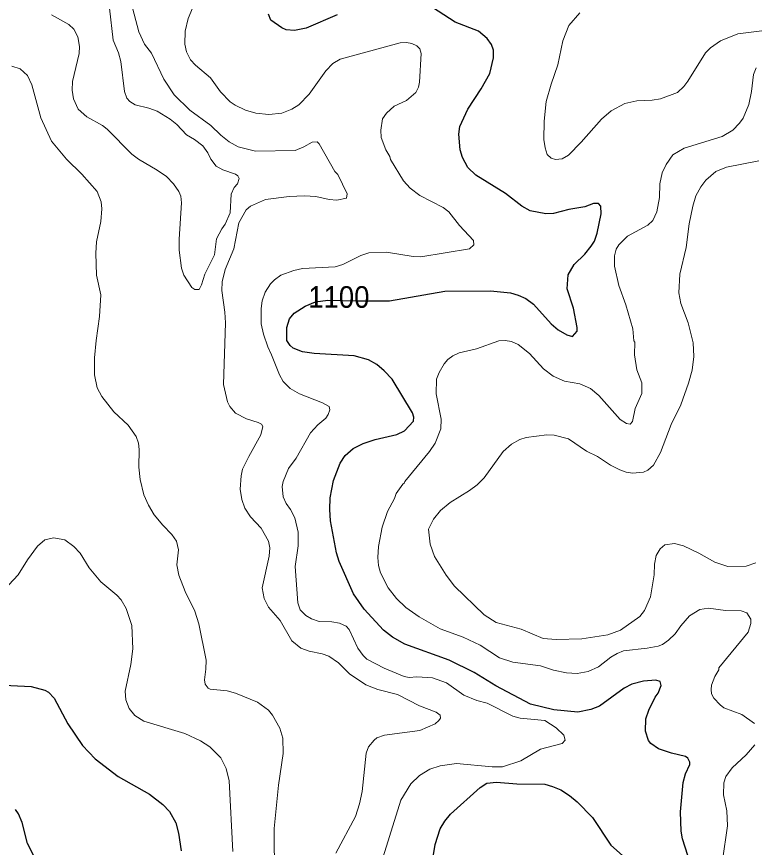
# Model space of a CAD drawing. Extents: x 265 to 291.4, y 7731.5 to 7759.6.
# Drawn here: x 280.165 to 282.891, y 7743.215 to 7746.284 of the extents above; entities that cross this region are included whole.
import ezdxf
from ezdxf.enums import TextEntityAlignment as Align

# ---------------------------------------------------------------- set-up
doc = ezdxf.new("R2010")
doc.units = 0
doc.header["$LTSCALE"] = 0.032
for name, color, linetype, lineweight in [('1', 7, 'Continuous', 25), ('2', 7, 'Continuous', 13), ('61', 7, 'Continuous', 13)]:
    doc.layers.add(name, color=color, linetype=linetype, lineweight=lineweight)

msp = doc.modelspace()

# ---------------------------------------------------------------- linework, layer by layer
at = {"layer": '1'}
for points in [[(281.861, 7745.6981), (281.8323, 7745.726), (281.8116, 7745.7634), (281.8037, 7745.792), (281.7981, 7745.8493), (281.8029, 7745.8779), (281.8323, 7745.9416), (281.8816, 7746.0163), (281.9135, 7746.0736), (281.927, 7746.1309), (281.927, 7746.1595), (281.9198, 7746.1802), (281.9039, 7746.2025), (281.8713, 7746.2303), (281.7854, 7746.2637), (281.7011, 7746.3178)], [(281.3495, 7746.2899), (281.2349, 7746.2406), (281.192, 7746.2327), (281.1602, 7746.2351), (281.1443, 7746.2422), (281.1045, 7746.2701), (281.0949, 7746.2932)], [(282.2054, 7745.5708), (282.1482, 7745.5565), (282.1195, 7745.5549), (282.0622, 7745.5661), (282.032, 7745.5836), (281.9708, 7745.6305), (281.861, 7745.6981)], [(282.6175, 7743.3467), (282.6278, 7743.4549), (282.6366, 7743.4867), (282.6525, 7743.5209), (282.6517, 7743.5296), (282.6445, 7743.544), (282.6358, 7743.5511), (282.5841, 7743.563), (282.5364, 7743.5789), (282.5085, 7743.5988), (282.4997, 7743.61), (282.4886, 7743.6442), (282.4894, 7743.6903), (282.5005, 7743.7222), (282.5244, 7743.7699), (282.5347, 7743.7842), (282.5467, 7743.8128), (282.5427, 7743.8272), (282.5268, 7743.8327), (282.4807, 7743.8287), (282.4377, 7743.8176), (282.4091, 7743.8025), (282.3184, 7743.7364), (282.2866, 7743.7237), (282.2388, 7743.7142), (282.1497, 7743.7229), (282.0638, 7743.7444), (281.935, 7743.812), (281.8554, 7743.8605), (281.7623, 7743.9067), (281.5993, 7743.9655), (281.5531, 7743.9918), (281.5205, 7744.0173), (281.4489, 7744.0944), (281.4099, 7744.1517), (281.3566, 7744.271), (281.3463, 7744.3029), (281.3248, 7744.4206), (281.3216, 7744.4635), (281.3232, 7744.5065), (281.3359, 7744.5701), (281.3606, 7744.6338), (281.3789, 7744.6624), (281.4084, 7744.6878), (281.445, 7744.7069), (281.4895, 7744.7213), (281.569, 7744.7403), (281.5977, 7744.7539), (281.6311, 7744.7889), (281.6327, 7744.804), (281.6279, 7744.8199), (281.5523, 7744.944), (281.5229, 7744.9758), (281.4958, 7744.9989), (281.4648, 7745.0156), (281.4115, 7745.0307), (281.2636, 7745.0387), (281.2206, 7745.045), (281.1864, 7745.0593), (281.1753, 7745.0689), (281.1633, 7745.0872), (281.1625, 7745.1349), (281.1729, 7745.1668), (281.1904, 7745.1882), (281.2302, 7745.2145), (281.2691, 7745.23), (281.3149, 7745.2367), (281.4218, 7745.2333), (281.542, 7745.2343), (281.7472, 7745.2701), (281.9159, 7745.2709), (281.9891, 7745.263), (282.0177, 7745.255), (282.0463, 7745.2423), (282.0742, 7745.2216), (282.1402, 7745.1492), (282.1656, 7745.127), (282.1975, 7745.1079), (282.2182, 7745.1015), (282.2364, 7745.1214), (282.2364, 7745.1349), (282.2229, 7745.2065), (282.199, 7745.2781), (282.2022, 7745.3298), (282.2253, 7745.368), (282.2643, 7745.4062), (282.2881, 7745.4356), (282.2993, 7745.4547), (282.3096, 7745.4834), (282.3247, 7745.5549), (282.3231, 7745.5836), (282.3144, 7745.5939), (282.2961, 7745.5939), (282.2643, 7745.5804), (282.2054, 7745.5708)], [(280.091, 7743.816), (280.2183, 7743.8096), (280.2692, 7743.7953), (280.282, 7743.7881), (280.3034, 7743.7667), (280.3535, 7743.6712), (280.4084, 7743.5917), (280.4553, 7743.5424), (280.5397, 7743.4771), (280.6558, 7743.4111), (280.7051, 7743.3737), (280.7298, 7743.3475), (280.7529, 7743.3053), (280.7624, 7743.2671), (280.7727, 7743.2019)], [(281.7019, 7743.1653), (281.7106, 7743.2258), (281.7297, 7743.283), (281.7464, 7743.3117), (281.7679, 7743.3379), (281.8769, 7743.4366), (281.9015, 7743.4525), (281.9382, 7743.4564), (282.0129, 7743.4501), (282.1163, 7743.4485), (282.145, 7743.4405), (282.1752, 7743.427), (282.207, 7743.4071), (282.2364, 7743.3832), (282.2921, 7743.3252), (282.3605, 7743.2234), (282.4139, 7743.1748)], [(280.2294, 7743.1812), (280.2048, 7743.2289), (280.1849, 7743.3069), (280.1721, 7743.3387), (280.161, 7743.3546)], [(282.6398, 7743.0921), (282.6541, 7743.0961), (282.662, 7743.1025), (282.6644, 7743.1239), (282.6246, 7743.2465), (282.6199, 7743.2751), (282.6175, 7743.3467)]]:
    msp.add_lwpolyline(points, dxfattribs=at)
at = {"layer": '2'}
for points in [[(281.6534, 7743.7373), (281.5722, 7743.7794), (281.499, 7743.7985), (281.4545, 7743.816), (281.3948, 7743.8558), (281.3534, 7743.8972), (281.3177, 7743.9218), (281.2938, 7743.9298), (281.2461, 7743.9393), (281.2143, 7743.9504), (281.1816, 7743.9775), (281.1379, 7744.0531), (281.0957, 7744.1024), (281.0798, 7744.1342), (281.0719, 7744.174), (281.0973, 7744.2901), (281.0997, 7744.3219), (281.0957, 7744.3458), (281.0679, 7744.3935), (281.0289, 7744.4365), (281.0082, 7744.4683), (280.9963, 7744.5001), (280.9907, 7744.5383), (280.9939, 7744.5876), (280.9995, 7744.6115), (281.0225, 7744.6592), (281.0671, 7744.7388), (281.0742, 7744.7698), (281.0695, 7744.7777), (281.0575, 7744.7849), (281.0138, 7744.7984), (280.974, 7744.8183), (280.9525, 7744.8438), (280.9438, 7744.8613), (280.9287, 7744.9249), (280.9366, 7745.1524), (280.9342, 7745.1922), (280.9231, 7745.2718), (280.9247, 7745.3036), (280.935, 7745.3497), (280.9669, 7745.4261), (280.9852, 7745.5215), (281.0122, 7745.5693), (281.0289, 7745.5836), (281.0838, 7745.6082), (281.1713, 7745.6194), (281.2286, 7745.6218), (281.2699, 7745.6186), (281.3193, 7745.6082), (281.3479, 7745.6058), (281.3837, 7745.613), (281.3861, 7745.6289), (281.3511, 7745.7005), (281.3407, 7745.7117), (281.2827, 7745.8143), (281.2747, 7745.8206), (281.2572, 7745.8198), (281.2254, 7745.8023), (281.1936, 7745.7896), (281.0472, 7745.7864), (280.9836, 7745.8031), (280.9502, 7745.8214), (280.9191, 7745.8461), (280.8817, 7745.8819), (280.8046, 7745.9376), (280.7473, 7745.9948), (280.7091, 7746.0529), (280.663, 7746.1484), (280.6375, 7746.1818), (280.6168, 7746.2279), (280.5771, 7746.3775)], [(280.83, 7746.3536), (280.7982, 7746.2772), (280.7871, 7746.2295), (280.7863, 7746.1818), (280.7926, 7746.1532), (280.807, 7746.1245), (280.8252, 7746.1038), (280.8809, 7746.0569), (280.9183, 7746.0052), (280.9541, 7745.9694), (280.9724, 7745.9567), (281.0106, 7745.9376), (281.0488, 7745.9264), (281.0965, 7745.9224), (281.1443, 7745.9264), (281.1816, 7745.9415), (281.2079, 7745.9574), (281.2453, 7745.9972), (281.3073, 7746.0831), (281.3336, 7746.1102), (281.3606, 7746.1269), (281.5818, 7746.1865), (281.6056, 7746.1881), (281.6247, 7746.1842), (281.6438, 7746.1754), (281.655, 7746.1651), (281.6597, 7746.1468), (281.6534, 7746.0418), (281.6494, 7746.0227), (281.6398, 7746.0036), (281.6056, 7745.9742), (281.5595, 7745.9527), (281.5309, 7745.9272), (281.5165, 7745.9058), (281.5102, 7745.8636), (281.5118, 7745.8365), (281.5285, 7745.792), (281.5436, 7745.7673), (281.546, 7745.7562), (281.5945, 7745.6775), (281.6191, 7745.6496), (281.6542, 7745.6225), (281.7409, 7745.578), (281.7616, 7745.5629), (281.8013, 7745.512), (281.853, 7745.4571), (281.8546, 7745.4404), (281.8379, 7745.4253), (281.6581, 7745.3958), (281.6295, 7745.3974), (281.5309, 7745.4141), (281.4656, 7745.411), (281.437, 7745.4014), (281.3702, 7745.368), (281.3415, 7745.3592), (281.2206, 7745.3537), (281.1888, 7745.3457), (281.1411, 7745.3282), (281.1172, 7745.3115), (281.1029, 7745.2964), (281.083, 7745.2654), (281.0719, 7745.2336), (281.0679, 7745.2049), (281.0687, 7745.1492), (281.0766, 7745.1111), (281.0925, 7745.0633), (281.1069, 7745.0347), (281.1355, 7744.9599), (281.1498, 7744.9361), (281.1753, 7744.9098), (281.2095, 7744.8907), (281.2954, 7744.8573), (281.3193, 7744.843), (281.3224, 7744.831), (281.3161, 7744.8136), (281.3073, 7744.8008), (281.2779, 7744.7754), (281.2508, 7744.7459), (281.1975, 7744.6529), (281.1689, 7744.6147), (281.1498, 7744.567), (281.1458, 7744.5479), (281.1498, 7744.5097), (281.1602, 7744.485), (281.1769, 7744.4627), (281.1928, 7744.4317), (281.2055, 7744.3792), (281.2055, 7744.3283), (281.1944, 7744.2519), (281.2039, 7744.1183), (281.2127, 7744.0928), (281.2333, 7744.0714), (281.254, 7744.0586), (281.2827, 7744.0491)], [(280.5079, 7746.3154), (280.5214, 7746.1969), (280.5405, 7746.15), (280.5492, 7746.1181), (280.5627, 7746.0068), (280.5715, 7745.9829), (280.5826, 7745.9702), (280.6025, 7745.9575), (280.6526, 7745.9455), (280.6845, 7745.9344), (280.7322, 7745.9049), (280.7561, 7745.8851), (280.7926, 7745.8469), (280.8213, 7745.8302), (280.8523, 7745.8063), (280.8706, 7745.7809), (280.8825, 7745.757), (280.9024, 7745.7315), (280.9263, 7745.7172), (280.974, 7745.7021), (280.982, 7745.6949), (280.9867, 7745.6854), (280.9804, 7745.6655), (280.9684, 7745.652), (280.9573, 7745.6281), (280.9533, 7745.5589), (280.9358, 7745.5168), (280.9231, 7745.5), (280.9032, 7745.4627), (280.8953, 7745.4038)], [(280.7823, 7745.329), (280.7743, 7745.3545), (280.7648, 7745.4213), (280.7648, 7745.4611), (280.7743, 7745.5963), (280.7712, 7745.6202), (280.764, 7745.6377), (280.7441, 7745.6655), (280.7179, 7745.6934), (280.6845, 7745.7164), (280.6145, 7745.757), (280.5898, 7745.7753), (280.4991, 7745.8684), (280.4824, 7745.8811), (280.4235, 7745.9137), (280.3925, 7745.9415), (280.3742, 7745.9797), (280.3702, 7746.0116), (280.371, 7746.0434), (280.3957, 7746.1468), (280.3973, 7746.1738), (280.3909, 7746.2088), (280.3758, 7746.2375), (280.3575, 7746.255), (280.2931, 7746.29)], [(282.18, 7745.7578), (282.1561, 7745.7554), (282.1402, 7745.7602), (282.1251, 7745.7737), (282.1171, 7745.7991), (282.1123, 7745.8302), (282.1139, 7745.897), (282.1219, 7745.9702), (282.1394, 7746.0338), (282.1649, 7746.1054), (282.1831, 7746.1945), (282.2046, 7746.2502), (282.246, 7746.2971)], [(282.9182, 7746.2311), (282.8291, 7746.22), (282.7655, 7746.1937), (282.7281, 7746.1683), (282.7098, 7746.15), (282.6453, 7746.045), (282.6302, 7746.0259), (282.6063, 7746.0036), (282.5443, 7745.9805), (282.5125, 7745.9749), (282.4568, 7745.9726)], [(280.1467, 7746.1006), (280.1777, 7746.0911), (280.2048, 7746.0664), (280.2207, 7746.0322), (280.2541, 7745.9097), (280.2939, 7745.8238), (280.3488, 7745.757), (280.406, 7745.7013), (280.4625, 7745.6377), (280.4768, 7745.5995), (280.48, 7745.574), (280.4752, 7745.5263), (280.4601, 7745.4515), (280.4577, 7745.4102), (280.4593, 7745.329), (280.4752, 7745.2558), (280.4713, 7745.1763), (280.4585, 7745.0872), (280.453, 7745.0236), (280.453, 7744.9599), (280.4625, 7744.9122), (280.48, 7744.8804), (280.5238, 7744.8239), (280.5771, 7744.7746), (280.6065, 7744.7324), (280.6145, 7744.7086), (280.6176, 7744.6847), (280.6168, 7744.6195), (280.6208, 7744.5733), (280.6351, 7744.5176), (280.6518, 7744.4795), (280.6733, 7744.4436), (280.7051, 7744.4047), (280.7385, 7744.3713), (280.7553, 7744.3458), (280.7632, 7744.314), (280.7568, 7744.2583), (280.764, 7744.2201), (280.7871, 7744.1597), (280.8237, 7744.0881), (280.838, 7744.0403), (280.865, 7743.9067), (280.8642, 7743.8733), (280.8587, 7743.8335), (280.8618, 7743.8176), (280.873, 7743.8033), (280.8801, 7743.7993), (280.9422, 7743.7929), (280.974, 7743.785)], [(281.8777, 7743.9624), (281.8141, 7743.9918), (281.7297, 7744.022), (281.6518, 7744.0666), (281.6032, 7744.1016), (281.5682, 7744.1342), (281.538, 7744.174), (281.5094, 7744.2297), (281.5014, 7744.2567), (281.499, 7744.2854), (281.5014, 7744.3267), (281.5157, 7744.3983), (281.5356, 7744.4556), (281.5603, 7744.5033), (281.5666, 7744.5224), (281.5913, 7744.5566), (281.5977, 7744.5614), (281.5993, 7744.567), (281.6899, 7744.6767), (281.7106, 7744.7086), (281.7321, 7744.7611), (281.7337, 7744.7961), (281.7146, 7744.8899), (281.7162, 7744.944), (281.7257, 7744.9695), (281.7448, 7745.0013), (281.7584, 7745.0172), (281.7759, 7745.0307), (281.7997, 7745.0418), (281.8634, 7745.057), (281.9461, 7745.0856), (281.97, 7745.0872), (281.9938, 7745.0832), (282.0177, 7745.0729), (282.0599, 7745.0387), (282.1116, 7744.9822), (282.1466, 7744.9559), (282.1895, 7744.9368), (282.2452, 7744.9273), (282.285, 7744.9098), (282.316, 7744.8843), (282.3948, 7744.7952), (282.4186, 7744.7801), (282.4313, 7744.7785), (282.4401, 7744.7881), (282.4496, 7744.8358), (282.4751, 7744.8915), (282.4751, 7744.9313), (282.4568, 7744.979), (282.448, 7745.0347), (282.4488, 7745.0816), (282.4457, 7745.0864), (282.4417, 7745.1302), (282.4162, 7745.2193), (282.3892, 7745.2908), (282.3733, 7745.3624), (282.3733, 7745.4006), (282.3804, 7745.4245), (282.39, 7745.4404), (282.4218, 7745.4722), (282.4966, 7745.5128), (282.5157, 7745.5303), (282.5308, 7745.5629), (282.5403, 7745.6154), (282.5419, 7745.6663), (282.5499, 7745.7061), (282.5642, 7745.7379), (282.5896, 7745.7729), (282.6318, 7745.7983), (282.7718, 7745.8405), (282.8116, 7745.8636), (282.8362, 7745.8898), (282.849, 7745.9089), (282.8696, 7745.9591), (282.88, 7746.0068), (282.8871, 7746.0704), (282.8967, 7746.0943)], [(282.4568, 7745.9726), (282.4123, 7745.963), (282.3613, 7745.9352), (282.3255, 7745.9042), (282.2508, 7745.8198), (282.2038, 7745.7721), (282.18, 7745.7578)], [(281.6868, 7744.3903), (281.7051, 7744.4269), (281.7313, 7744.4588), (281.7663, 7744.489), (281.8379, 7744.5327), (281.8665, 7744.5542), (281.892, 7744.5797), (281.962, 7744.6767), (281.993, 7744.7046), (282.0241, 7744.7221), (282.0479, 7744.7284), (282.1243, 7744.7388), (282.1513, 7744.7372), (282.2038, 7744.7237), (282.2707, 7744.6783), (282.3104, 7744.6584), (282.359, 7744.6266), (282.3932, 7744.6091), (282.417, 7744.6011), (282.4409, 7744.5972), (282.4807, 7744.6011), (282.4966, 7744.6083), (282.518, 7744.6266), (282.5435, 7744.6735), (282.5833, 7744.777), (282.6183, 7744.8501), (282.6477, 7744.9297), (282.6612, 7744.9774), (282.6668, 7745.0283), (282.6644, 7745.0792), (282.6461, 7745.1524), (282.6183, 7745.224), (282.6119, 7745.2638), (282.6151, 7745.3322), (282.639, 7745.4309), (282.6501, 7745.5184), (282.6628, 7745.5836), (282.674, 7745.6218), (282.6931, 7745.6552), (282.7113, 7745.679), (282.748, 7745.7116), (282.7877, 7745.7276), (282.9071, 7745.7514)], [(280.8953, 7745.4038), (280.8603, 7745.3322), (280.8483, 7745.2924), (280.8396, 7745.2757), (280.8229, 7745.2757), (280.8117, 7745.2829), (280.7823, 7745.329)], [(282.8959, 7744.2655), (282.8609, 7744.2543), (282.7925, 7744.2527), (282.7448, 7744.2686), (282.6859, 7744.302), (282.6286, 7744.3291), (282.5952, 7744.3378), (282.5602, 7744.3331), (282.5427, 7744.318), (282.5276, 7744.2933), (282.522, 7744.2615), (282.5204, 7744.2217), (282.5069, 7744.1406), (282.4846, 7744.0897), (282.4679, 7744.0674), (282.3963, 7744.0173), (282.3486, 7743.9998), (282.2532, 7743.9854), (282.1577, 7743.9823), (282.11, 7743.987), (282.0288, 7744.0212), (281.9366, 7744.0451), (281.892, 7744.0745), (281.783, 7744.1795), (281.7512, 7744.2209), (281.7082, 7744.2893), (281.6923, 7744.3347), (281.6868, 7744.3903)], [(280.4323, 7744.2472), (280.3989, 7744.3013), (280.3766, 7744.3259), (280.3432, 7744.3514), (280.301, 7744.3585), (280.2692, 7744.3506), (280.2422, 7744.3275), (280.2048, 7744.2774), (280.1698, 7744.2217), (280.1356, 7744.1851)], [(280.5938, 7743.9481), (280.5898, 7744.034), (280.5691, 7744.0976), (280.5508, 7744.1294), (280.5349, 7744.1469), (280.4752, 7744.1954), (280.4323, 7744.2472)], [(282.8911, 7743.672), (282.8442, 7743.7054), (282.7782, 7743.7309), (282.7639, 7743.7412), (282.7408, 7743.7667), (282.7328, 7743.7826), (282.7304, 7743.7985), (282.7328, 7743.8144), (282.744, 7743.8462), (282.7591, 7743.8709), (282.7599, 7743.8781), (282.8681, 7744.0101), (282.8776, 7744.0419), (282.8776, 7744.0578), (282.8633, 7744.0809), (282.8418, 7744.0889), (282.7845, 7744.0904), (282.7209, 7744.0992), (282.6891, 7744.0936), (282.6509, 7744.0706), (282.6183, 7744.0332), (282.5984, 7744.0038), (282.5737, 7743.9799), (282.5507, 7743.9648), (282.5348, 7743.9584), (282.495, 7743.9504), (282.4075, 7743.9409), (282.3836, 7743.9313), (282.3598, 7743.917), (282.3152, 7743.882), (282.277, 7743.8645), (282.2357, 7743.8574)], [(281.2827, 7744.0491), (281.3288, 7744.0475), (281.3574, 7744.0427), (281.3821, 7744.0316), (281.394, 7744.0197), (281.425, 7743.9512), (281.4457, 7743.9234)], [(282.2357, 7743.8574), (282.1959, 7743.8598), (282.1482, 7743.8693), (282.1004, 7743.886), (281.9986, 7743.8995), (281.9493, 7743.9154), (281.8777, 7743.9624)], [(280.9637, 7743.2003), (280.9501, 7743.4612), (280.939, 7743.5066), (280.9191, 7743.5456), (280.8786, 7743.5869), (280.8444, 7743.6084), (280.7863, 7743.6354), (280.6351, 7743.6808), (280.6009, 7743.7022), (280.5802, 7743.7285), (280.5683, 7743.7603), (280.5659, 7743.7922), (280.5866, 7743.8908), (280.5938, 7743.9481)], [(281.4457, 7743.9234), (281.4592, 7743.9107), (281.5229, 7743.8765), (281.5961, 7743.8462), (281.6152, 7743.843), (281.6438, 7743.8446), (281.7011, 7743.8415), (281.7536, 7743.8232), (281.8172, 7743.777), (281.865, 7743.7571), (281.9031, 7743.7476), (281.9986, 7743.6991), (282.0257, 7743.6919), (282.1163, 7743.6832), (282.1577, 7743.6569), (282.1871, 7743.6291), (282.1911, 7743.6116), (282.1808, 7743.5988), (282.1004, 7743.5782), (282.0272, 7743.5344), (281.9604, 7743.5129), (281.9222, 7743.5121), (281.7902, 7743.5249), (281.7297, 7743.5161), (281.6916, 7743.5034), (281.6534, 7743.4811), (281.6207, 7743.4493), (281.5841, 7743.3896), (281.5006, 7743.1208)], [(280.974, 7743.785), (281.0551, 7743.7516), (281.0949, 7743.7213), (281.11, 7743.7038), (281.1371, 7743.6553), (281.1482, 7743.6187), (281.1498, 7743.5615)], [(281.655, 7743.6466), (281.7106, 7743.6712), (281.725, 7743.6831), (281.7305, 7743.6919), (281.7297, 7743.7038), (281.7154, 7743.7142), (281.6534, 7743.7373)], [(281.3439, 7743.1939), (281.4171, 7743.3292), (281.4314, 7743.3753), (281.441, 7743.4215), (281.4561, 7743.5631), (281.4648, 7743.5869), (281.4855, 7743.6116), (281.4959, 7743.6195), (281.5245, 7743.6291), (281.655, 7743.6466)], [(282.9564, 7742.8471), (282.8728, 7742.9052), (282.849, 7742.9275), (282.8315, 7742.9537), (282.7965, 7743.0492), (282.7742, 7743.1224), (282.7734, 7743.1669), (282.7909, 7743.2942), (282.7885, 7743.3499), (282.7766, 7743.4087), (282.7774, 7743.4533), (282.7853, 7743.4771), (282.8084, 7743.509), (282.8609, 7743.5567), (282.8919, 7743.5933)], [(281.1498, 7743.5615), (281.1323, 7743.4453), (281.1164, 7743.2846), (281.118, 7743.1033)]]:
    msp.add_lwpolyline(points, dxfattribs=at)

# ---------------------------------------------------------------- texts
at = {"layer": '61', "width": 0.95}
msp.add_text('1100', height=0.08, dxfattribs=at).set_placement((281.3552, 7745.208), align=Align.CENTER)

doc.saveas('drawing.dxf')
